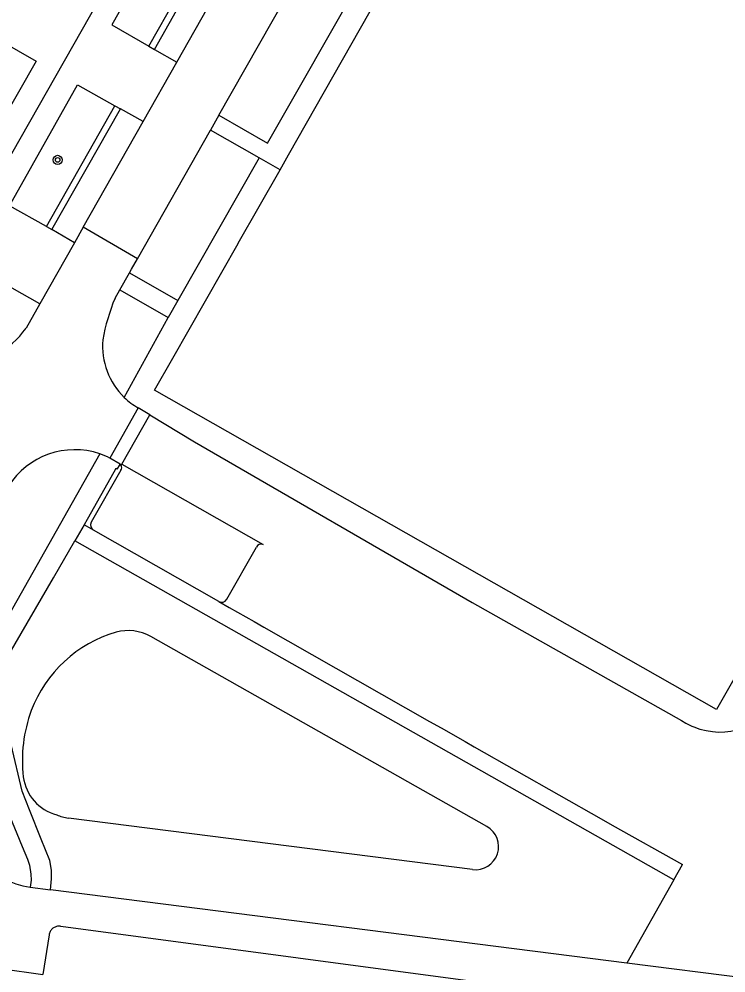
# Model space of a CAD drawing. Extents: x 131000 to 133013, y 393000 to 396501.
# Drawn here: x 131855.9 to 131917.2, y 393446.7 to 393529.3 of the extents above; entities that cross this region are included whole.
import ezdxf

# ---------------------------------------------------------------- set-up
doc = ezdxf.new("R2010")
doc.units = 0
doc.layers.add('gt-symb-boom', color=7, linetype='Continuous')
doc.layers.add('gx-grn-maaiveld', color=7, linetype='Continuous')

# ---------------------------------------------------------------- blocks, each defined once
blk = doc.blocks.new('gt0-BOOM')
at = {"layer": 'gt-symb-boom'}
for radius in [0.4, 0.2]:
    blk.add_circle((0, 0), radius, dxfattribs=at)

msp = doc.modelspace()

# ---------------------------------------------------------------- linework, layer by layer
at = {"layer": 'gx-grn-maaiveld'}
for p, q in [((131867.166, 393526.997), (131873.121, 393537.465)), ((131867.644, 393526.721), (131873.584, 393537.2)), ((131869.588, 393525.61), (131875.54, 393536.091)), ((131873.238, 393521.006), (131881.426, 393535.45)), ((131867.166, 393526.997), (131867.644, 393526.721)), ((131867.644, 393526.721), (131869.588, 393525.61)), ((131866.673, 393520.478), (131869.588, 393525.61)), ((131858.286, 393511.36), (131864.207, 393521.834)), ((131864.207, 393521.834), (131864.701, 393521.557)), ((131858.747, 393511.099), (131864.701, 393521.557)), ((131866.673, 393520.478), (131864.701, 393521.557)), ((131873.238, 393521.006), (131872.51, 393519.722)), ((131861.48, 393511.31), (131866.673, 393520.478)), ((131866.19, 393508.574), (131872.51, 393519.722)), ((131876.723, 393517.321), (131872.51, 393519.722)), ((131876.723, 393517.321), (131869.679, 393504.966)), ((131878.547, 393516.281), (131876.723, 393517.321)), ((131858.286, 393511.36), (131858.747, 393511.099)), ((131860.716, 393509.962), (131858.747, 393511.099)), ((131861.48, 393511.31), (131860.716, 393509.962)), ((131866.19, 393508.574), (131861.48, 393511.31)), ((131860.716, 393509.962), (131857.719, 393504.665)), ((131864.655, 393505.885), (131865.496, 393507.353)), ((131865.496, 393507.353), (131869.679, 393504.966)), ((131864.236, 393505.155), (131864.655, 393505.885)), ((131864.655, 393505.885), (131868.836, 393503.489)), ((131857.719, 393504.665), (131856.528, 393502.559)), ((131869.679, 393504.966), (131868.836, 393503.489)), ((131865.04, 393496.553), (131868.836, 393503.489)), ((131866.249, 393495.643), (131863.778, 393491.298)), ((131867.26, 393495.033), (131866.249, 393495.643)), ((131864.84, 393490.777), (131867.26, 393495.033)), ((131864.67, 393490.784), (131863.778, 393491.298)), ((131864.773, 393490.659), (131864.84, 393490.777)), ((131864.84, 393490.777), (131877.079, 393483.815)), ((131864.75, 393490.253), (131862.179, 393485.733)), ((131861.561, 393485.509), (131860.759, 393484.12)), ((131862.365, 393485.051), (131861.561, 393485.509)), ((131873.232, 393478.871), (131862.365, 393485.051)), ((131912.669, 393454.76), (131860.759, 393484.12)), ((131873.913, 393479.058), (131876.484, 393483.578)), ((131896.466, 393459.364), (131867.339, 393475.833)), ((131895.229, 393455.639), (131860.197, 393460.106)), ((131912.669, 393454.76), (131913.41, 393456.064)), ((131856.894, 393454.118), (131858.644, 393453.895)), ((131912.669, 393454.76), (131908.591, 393447.526)), ((131908.591, 393447.526), (131858.644, 393453.895)), ((131950.515, 393442.18), (131908.591, 393447.526)), ((131854.308, 393447.064), (131857.986, 393446.55))]:
    msp.add_line(p, q, dxfattribs=at)
for points in [[(131846.373, 393502.041), (131887.498, 393574.393), (131914.201, 393621.083)], [(131878.547, 393516.281), (131879.279, 393517.569), (131895.601, 393546.314)], [(131873.121, 393537.465), (131869.883, 393539.315), (131863.964, 393528.843), (131867.166, 393526.997)], [(131873.238, 393521.006), (131877.454, 393518.603), (131885.677, 393533.026), (131881.426, 393535.45)], [(131852.664, 393531.946), (131851.129, 393529.281), (131857.405, 393525.706), (131854.461, 393520.538)], [(131922.238, 393472.232), (131920.499, 393473.22), (131949.1, 393523.528), (131947.535, 393524.418), (131927.933, 393489.939), (131927.179, 393488.612), (131923.56, 393482.235), (131923.555, 393482.226), (131917.87, 393472.153), (131916.367, 393469.509), (131867.652, 393497.191), (131869.232, 393499.971), (131874.9, 393509.889), (131874.913, 393509.912), (131878.547, 393516.281)], [(131858.286, 393511.36), (131855.087, 393513.166), (131860.996, 393523.636), (131864.207, 393521.834)], [(131865.496, 393507.353), (131865.67, 393507.657), (131866.19, 393508.574)], [(131857.719, 393504.665), (131852.042, 393507.887), (131847.595, 393500.091)], [(131867.26, 393495.033), (131871.131, 393492.697), (131895.174, 393478.794), (131913.319, 393468.556), (131913.717, 393468.332)], [(131862.924, 393491.661), (131854.702, 393477.147), (131853.632, 393475.269), (131852.984, 393474.065), (131852.72, 393473.311), (131852.495, 393472.451), (131852.362, 393471.538), (131852.442, 393470.731), (131852.73, 393469.199), (131854.397, 393461.992), (131856.191, 393457.626), (131856.644, 393456.535), (131856.829, 393456.033), (131856.935, 393455.252), (131856.961, 393454.71), (131856.894, 393454.118)], [(131864.67, 393490.784), (131864.639, 393490.729), (131864.391, 393490.351), (131864.32, 393490.395), (131864.142, 393490.078), (131861.832, 393485.979), (131861.561, 393485.509)], [(131858.644, 393453.895), (131858.734, 393454.829), (131858.721, 393455.596), (131858.588, 393456.416), (131858.207, 393457.354), (131857.847, 393458.261), (131856.836, 393460.807), (131856.188, 393462.439), (131854.257, 393470.522), (131854.191, 393471.462), (131854.27, 393472.176), (131854.429, 393472.89), (131854.733, 393473.605), (131855.073, 393474.304), (131858.909, 393480.918), (131860.759, 393484.12)], [(131873.232, 393478.871), (131874.126, 393478.362), (131876.299, 393477.126), (131877.143, 393476.646), (131891.496, 393468.482), (131892.5, 393467.911), (131894.586, 393466.724), (131895.37, 393466.278), (131906.356, 393460.029), (131907.313, 393459.491), (131913.41, 393456.064)], [(131851.403, 393458.351), (131851.592, 393457.928), (131851.889, 393457.393), (131852.231, 393456.886), (131852.617, 393456.411), (131853.042, 393455.971), (131853.505, 393455.57), (131854, 393455.21), (131854.525, 393454.896), (131855.075, 393454.628), (131855.647, 393454.409), (131856.235, 393454.241), (131856.894, 393454.118)], [(131900.677, 393445.227), (131859.546, 393450.717), (131859.472, 393450.728), (131859.398, 393450.732), (131859.324, 393450.731), (131859.25, 393450.722), (131859.177, 393450.708), (131859.106, 393450.687), (131859.036, 393450.66), (131858.969, 393450.627), (131858.906, 393450.589), (131858.845, 393450.546), (131858.789, 393450.497), (131858.737, 393450.444), (131858.69, 393450.386), (131858.648, 393450.325), (131858.611, 393450.26), (131858.581, 393450.192), (131858.556, 393450.122), (131858.537, 393450.05), (131858.524, 393449.977), (131857.986, 393446.55)]]:
    msp.add_lwpolyline(points, dxfattribs=at)
for centre, radius, start, end in [((131879.585, 393498.695), 16.653, 157.17547, 170.1605), ((131851.091, 393506.349), 6.627, 264.61019, 325.11986), ((131869.326, 393500.996), 6.173, 174.93258, 226.02837), ((131869.364, 393501.04), 6.232, 226.05823, 240.00508), ((131860.729, 393485.262), 6.765, 71.06498, 147.79011), ((131860.878, 393485.661), 6.339, 62.77413, 71.1692), ((131864.428, 393490.479), 0.389, 27.4855, 51.49155), ((131864.425, 393490.475), 0.394, 325.65712, 27.85818), ((131862.613, 393485.485), 0.5, 150.28613, 240.22411), ((131876.937, 393483.307), 0.527, 74.33108, 149.10562), ((131873.478, 393479.307), 0.501, 240.51579, 330.19369), ((131865.371, 393472.355), 3.996, 60.50272, 105.20984), ((131867.458, 393465.46), 11.199, 106.25457, 159.3228), ((131916.666, 393473.556), 5.999, 247.84962, 330.38947), ((131868.489, 393465.115), 12.286, 159.51628, 186.77617), ((131916.633, 393473.489), 5.924, 240.51497, 247.89974), ((131860.209, 393464.195), 3.956, 187.69381, 254.91925), ((131860.708, 393464.093), 4.02, 247.66597, 262.70275), ((131895.482, 393457.623), 2, 262.73783, 60.52152)]:
    msp.add_arc(centre, radius, start, end, dxfattribs=at)

# ---------------------------------------------------------------- block references
at = {"layer": 'gt-symb-boom'}
msp.add_blockref('gt0-BOOM', (131859.263, 393517.136), dxfattribs=at)

doc.saveas('drawing.dxf')
